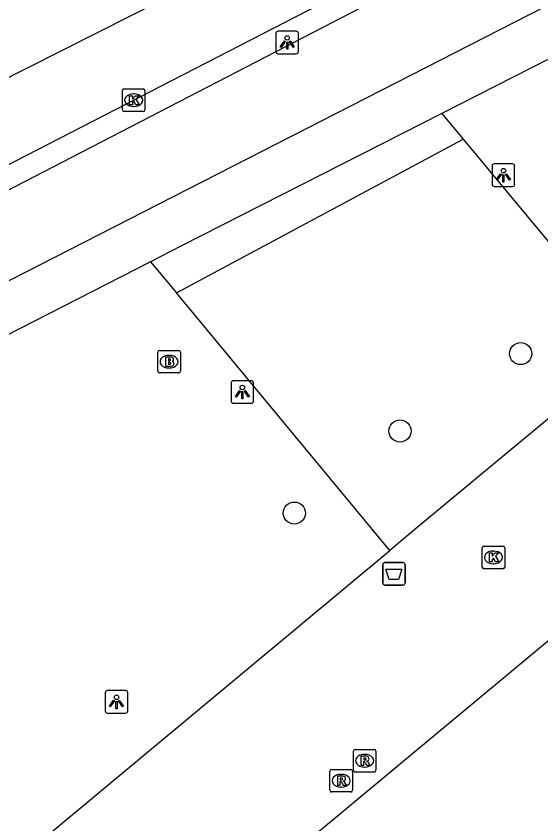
# Model space of a CAD drawing. Extents: x 159489 to 160304, y 383826 to 384530.
# Drawn here: x 159852.62 to 159875.87, y 384473.67 to 384509.44 of the extents above; entities that cross this region are included whole.
import ezdxf

# ---------------------------------------------------------------- set-up
doc = ezdxf.new("R2010")
doc.units = 0
for name, color, linetype in [('IMGEO_Afvalbak', 7, 'Continuous'), ('IMGEO_Boom', 7, 'Continuous'), ('IMGEO_Brandkraan', 7, 'Continuous'), ('IMGEO_Fietspad_gesloten', 7, 'Continuous'), ('IMGEO_Groenvoorziening', 7, 'Continuous'), ('IMGEO_Kolk', 7, 'Continuous'), ('IMGEO_Lichtpunt', 7, 'Continuous'), ('IMGEO_Pand', 7, 'Continuous'), ('IMGEO_Rijbaan_regionaal_gesloten', 7, 'Continuous'), ('IMGEO_Rioolput', 7, 'Continuous'), ('IMGEO_Voetpad_open', 7, 'Continuous')]:
    doc.layers.add(name, color=color, linetype=linetype)

msp = doc.modelspace()

# ---------------------------------------------------------------- linework, layer by layer
at = {"layer": 'IMGEO_Afvalbak'}
for p, q in [((159868.86, 384484.344), (159868.86, 384485.144)), ((159868.86, 384485.144), (159868.86, 384484.344)), ((159868.96, 384485.244), (159869.75, 384485.244)), ((159869.75, 384485.244), (159868.96, 384485.244)), ((159869.85, 384485.144), (159869.85, 384484.344)), ((159869.85, 384484.344), (159869.85, 384485.144)), ((159869.75, 384484.244), (159868.96, 384484.244)), ((159868.96, 384484.244), (159869.75, 384484.244))]:
    msp.add_line(p, q, dxfattribs=at)
msp.add_lwpolyline([(159869.003, 384484.958), (159869.707, 384484.958), (159869.558, 384484.488), (159869.152, 384484.488), (159869.003, 384484.958)], dxfattribs=at)
for centre, start, end in [((159868.96, 384485.144), 90, 180), ((159868.96, 384485.144), 90, 180), ((159869.75, 384485.144), 0, 90), ((159869.75, 384485.144), 360, 90), ((159868.96, 384484.344), 180, 270), ((159868.96, 384484.344), 180, 270), ((159869.75, 384484.344), 270, 0), ((159869.75, 384484.344), 270, 0)]:
    msp.add_arc(centre, 0.1, start, end, dxfattribs=at)
at = {"layer": 'IMGEO_Boom'}
for centre in [(159874.97, 384494.496), (159869.626, 384491.067), (159864.945, 384487.432)]:
    msp.add_circle(centre, 0.489, dxfattribs=at)
at = {"layer": 'IMGEO_Brandkraan'}
for p, q in [((159858.895, 384493.712), (159858.895, 384494.564)), ((159858.97, 384494.638), (159859.822, 384494.638)), ((159859.383, 384494.418), (159859.408, 384494.418)), ((159859.896, 384494.564), (159859.896, 384493.712)), ((159859.822, 384493.638), (159858.97, 384493.638)), ((159859.406, 384493.858), (159859.381, 384493.858))]:
    msp.add_line(p, q, dxfattribs=at)
for points in [[(159858.895, 384493.712), (159858.895, 384494.564)], [(159858.97, 384494.638), (159859.822, 384494.638)], [(159859.896, 384494.564), (159859.896, 384493.712)], [(159859.243, 384494.338), (159859.243, 384493.938), (159859.456, 384493.938)], [(159859.474, 384494.338), (159859.243, 384494.338)], [(159859.422, 384494.257), (159859.368, 384494.257), (159859.368, 384494.181)], [(159859.368, 384494.181), (159859.421, 384494.181)], [(159859.43, 384494.105), (159859.368, 384494.105), (159859.368, 384494.024)], [(159859.368, 384494.024), (159859.43, 384494.024)], [(159859.822, 384493.638), (159858.97, 384493.638)]]:
    msp.add_lwpolyline(points, dxfattribs=at)
for centre, radius, start, end in [((159858.972, 384494.562), 0.0765, 91.552, 178.448), ((159858.972, 384494.562), 0.0765, 91.552, 178.448), ((159859.82, 384494.562), 0.0765, 1.552, 88.448), ((159859.82, 384494.562), 0.0765, 1.552, 88.448), ((159859.423, 384494.219), 0.0379, 267.8285, 90.9355), ((159859.431, 384494.064), 0.0404, 269.8759, 90.5077), ((159859.478, 384494.193), 0.145, 59.4692, 91.5367), ((159859.503, 384494.24), 0.0922, 285.5137, 58.1501), ((159859.508, 384494.048), 0.105, 301.3115, 78.989), ((159858.972, 384493.714), 0.0765, 181.552, 268.448), ((159858.972, 384493.714), 0.0765, 181.552, 268.448), ((159859.462, 384494.189), 0.251, 268.6676, 293.5347), ((159859.82, 384493.714), 0.0765, 271.552, 358.448), ((159859.82, 384493.714), 0.0765, 271.552, 358.448)]:
    msp.add_arc(centre, radius, start, end, dxfattribs=at)
for centre, major_axis, ratio, start_param, end_param in [((159859.382, 384494.138), (-0.387, 0.002), 0.722429, 4.712389, 7.853982), ((159859.407, 384494.138), (-0.39, 0.002), 0.717154, 1.570796, 4.712389)]:
    msp.add_ellipse(centre, major_axis=major_axis, ratio=ratio, start_param=start_param, end_param=end_param, dxfattribs=at)
at = {"layer": 'IMGEO_Fietspad_gesloten'}
for points in [[(159831.369, 384490.881), (159835.446, 384493.155), (159847.848, 384499.459), (159883.75, 384518.031)], [(159885.856, 384514.882), (159835.911, 384489.354), (159834.146, 384488.336)]]:
    msp.add_lwpolyline(points, dxfattribs=at)
at = {"layer": 'IMGEO_Groenvoorziening'}
for points in [[(159871.478, 384505.126), (159872.428, 384503.983)], [(159858.573, 384498.562), (159859.719, 384497.18)]]:
    msp.add_lwpolyline(points, dxfattribs=at)
at = {"layer": 'IMGEO_Kolk'}
for p, q in [((159857.404, 384506.215), (159858.256, 384506.215)), ((159857.329, 384505.289), (159857.329, 384506.141)), ((159857.817, 384505.995), (159857.842, 384505.995)), ((159858.33, 384506.141), (159858.33, 384505.289)), ((159857.84, 384505.435), (159857.815, 384505.435)), ((159858.256, 384505.215), (159857.404, 384505.215)), ((159873.265, 384485.045), (159873.265, 384485.897)), ((159873.34, 384485.971), (159874.192, 384485.971)), ((159874.266, 384485.897), (159874.266, 384485.045)), ((159873.753, 384485.751), (159873.778, 384485.751)), ((159873.776, 384485.191), (159873.751, 384485.191)), ((159874.192, 384484.971), (159873.34, 384484.971))]:
    msp.add_line(p, q, dxfattribs=at)
for points in [[(159857.404, 384506.215), (159858.256, 384506.215)], [(159857.329, 384505.289), (159857.329, 384506.141)], [(159857.65, 384505.915), (159857.773, 384505.915), (159857.773, 384505.764), (159857.903, 384505.915), (159858.067, 384505.915), (159857.921, 384505.764), (159858.074, 384505.515), (159857.922, 384505.515), (159857.837, 384505.679), (159857.773, 384505.612), (159857.773, 384505.515), (159857.65, 384505.515), (159857.65, 384505.915)], [(159858.33, 384506.141), (159858.33, 384505.289)], [(159858.256, 384505.215), (159857.404, 384505.215)], [(159873.265, 384485.045), (159873.265, 384485.897)], [(159873.34, 384485.971), (159874.192, 384485.971)], [(159874.266, 384485.897), (159874.266, 384485.045)], [(159873.586, 384485.671), (159873.709, 384485.671), (159873.709, 384485.52), (159873.839, 384485.671), (159874.003, 384485.671), (159873.857, 384485.52), (159874.01, 384485.271), (159873.858, 384485.271), (159873.773, 384485.435), (159873.709, 384485.368), (159873.709, 384485.271), (159873.586, 384485.271), (159873.586, 384485.671)], [(159874.192, 384484.971), (159873.34, 384484.971)]]:
    msp.add_lwpolyline(points, dxfattribs=at)
for centre, start, end in [((159857.406, 384506.139), 91.552, 178.448), ((159857.406, 384506.139), 91.552, 178.448), ((159858.254, 384506.139), 1.552, 88.448), ((159858.254, 384506.139), 1.552, 88.448), ((159857.406, 384505.291), 181.552, 268.448), ((159857.406, 384505.291), 181.552, 268.448), ((159858.254, 384505.291), 271.552, 358.448), ((159858.254, 384505.291), 271.552, 358.448), ((159873.342, 384485.895), 91.552, 178.448), ((159873.342, 384485.895), 91.552, 178.448), ((159874.19, 384485.895), 1.552, 88.448), ((159874.19, 384485.895), 1.552, 88.448), ((159873.342, 384485.047), 181.552, 268.448), ((159873.342, 384485.047), 181.552, 268.448), ((159874.19, 384485.047), 271.552, 358.448), ((159874.19, 384485.047), 271.552, 358.448)]:
    msp.add_arc(centre, 0.0765, start, end, dxfattribs=at)
for centre, major_axis, ratio, start_param, end_param in [((159857.816, 384505.715), (-0.387, 0.002), 0.722429, 4.712389, 7.853982), ((159857.841, 384505.715), (-0.39, 0.002), 0.717154, 1.570796, 4.712389), ((159873.752, 384485.471), (-0.387, 0.002), 0.722429, 4.712389, 7.853982), ((159873.777, 384485.471), (-0.39, 0.002), 0.717154, 1.570796, 4.712389)]:
    msp.add_ellipse(centre, major_axis=major_axis, ratio=ratio, start_param=start_param, end_param=end_param, dxfattribs=at)
at = {"layer": 'IMGEO_Lichtpunt'}
for p, q in [((159864.13, 384508.675), (159864.13, 384507.868)), ((159864.13, 384508.675), (159864.13, 384507.868)), ((159865.032, 384508.77), (159864.224, 384508.77)), ((159865.032, 384508.77), (159864.224, 384508.77)), ((159865.126, 384507.868), (159865.126, 384508.675)), ((159865.126, 384507.868), (159865.126, 384508.675)), ((159864.224, 384507.774), (159865.032, 384507.774)), ((159864.224, 384507.774), (159865.032, 384507.774)), ((159873.709, 384502.798), (159873.709, 384501.991)), ((159873.709, 384502.798), (159873.709, 384501.991)), ((159874.611, 384502.893), (159873.803, 384502.893)), ((159874.611, 384502.893), (159873.803, 384502.893)), ((159874.705, 384501.991), (159874.705, 384502.798)), ((159874.705, 384501.991), (159874.705, 384502.798)), ((159873.803, 384501.897), (159874.611, 384501.897)), ((159873.803, 384501.897), (159874.611, 384501.897)), ((159863.047, 384493.294), (159862.239, 384493.294)), ((159863.047, 384493.294), (159862.239, 384493.294)), ((159862.145, 384493.199), (159862.145, 384492.392)), ((159862.145, 384493.199), (159862.145, 384492.392)), ((159863.141, 384492.392), (159863.141, 384493.199)), ((159863.141, 384492.392), (159863.141, 384493.199)), ((159862.239, 384492.298), (159863.047, 384492.298)), ((159862.239, 384492.298), (159863.047, 384492.298)), ((159856.568, 384479.48), (159856.568, 384478.673)), ((159856.568, 384479.48), (159856.568, 384478.673)), ((159857.47, 384479.575), (159856.662, 384479.575)), ((159857.47, 384479.575), (159856.662, 384479.575)), ((159857.564, 384478.673), (159857.564, 384479.48)), ((159857.564, 384478.673), (159857.564, 384479.48)), ((159856.662, 384478.579), (159857.47, 384478.579)), ((159856.662, 384478.579), (159857.47, 384478.579))]:
    msp.add_line(p, q, dxfattribs=at)
for points in [[(159864.504, 384508.339), (159864.543, 384508.311), (159864.355, 384508.049), (159864.317, 384508.076), (159864.504, 384508.339)], [(159864.606, 384508.291), (159864.653, 384508.291), (159864.653, 384507.969), (159864.606, 384507.969), (159864.606, 384508.291)], [(159864.716, 384508.311), (159864.754, 384508.338), (159864.941, 384508.076), (159864.902, 384508.048), (159864.716, 384508.311)], [(159874.083, 384502.462), (159874.122, 384502.434), (159873.934, 384502.172), (159873.896, 384502.199), (159874.083, 384502.462)], [(159874.185, 384502.414), (159874.232, 384502.414), (159874.232, 384502.092), (159874.185, 384502.092), (159874.185, 384502.414)], [(159874.295, 384502.434), (159874.333, 384502.461), (159874.52, 384502.199), (159874.481, 384502.171), (159874.295, 384502.434)], [(159862.519, 384492.863), (159862.558, 384492.835), (159862.37, 384492.573), (159862.332, 384492.6), (159862.519, 384492.863)], [(159862.621, 384492.815), (159862.668, 384492.815), (159862.668, 384492.493), (159862.621, 384492.493), (159862.621, 384492.815)], [(159862.731, 384492.835), (159862.769, 384492.862), (159862.956, 384492.6), (159862.917, 384492.572), (159862.731, 384492.835)], [(159856.942, 384479.144), (159856.981, 384479.116), (159856.793, 384478.854), (159856.755, 384478.881), (159856.942, 384479.144)], [(159857.044, 384479.096), (159857.091, 384479.096), (159857.091, 384478.774), (159857.044, 384478.774), (159857.044, 384479.096)], [(159857.154, 384479.116), (159857.192, 384479.143), (159857.379, 384478.881), (159857.34, 384478.853), (159857.154, 384479.116)]]:
    msp.add_lwpolyline(points, dxfattribs=at)
for centre in [(159864.629, 384508.473), (159874.208, 384502.596), (159862.644, 384492.997), (159857.067, 384479.278)]:
    msp.add_circle(centre, 0.0994, dxfattribs=at)
for centre, start, end in [((159864.224, 384508.675), 90, 180), ((159864.224, 384508.675), 90, 180), ((159865.032, 384508.675), 0, 90), ((159865.032, 384508.675), 0, 90), ((159864.224, 384507.868), 180, 270), ((159864.224, 384507.868), 180, 270), ((159865.032, 384507.868), 270, 0), ((159865.032, 384507.868), 270, 360), ((159873.803, 384502.798), 90, 180), ((159873.803, 384502.798), 90, 180), ((159874.611, 384502.798), 0, 90), ((159874.611, 384502.798), 0, 90), ((159873.803, 384501.991), 180, 270), ((159873.803, 384501.991), 180, 270), ((159874.611, 384501.991), 270, 0), ((159874.611, 384501.991), 270, 360), ((159862.239, 384493.199), 90, 180), ((159862.239, 384493.199), 90, 180), ((159863.047, 384493.199), 0, 90), ((159863.047, 384493.199), 0, 90), ((159862.239, 384492.392), 180, 270), ((159862.239, 384492.392), 180, 270), ((159863.047, 384492.392), 270, 0), ((159863.047, 384492.392), 270, 360), ((159856.662, 384479.48), 90, 180), ((159856.662, 384479.48), 90, 180), ((159857.47, 384479.48), 0, 90), ((159857.47, 384479.48), 0, 90), ((159856.662, 384478.673), 180, 270), ((159856.662, 384478.673), 180, 270), ((159857.47, 384478.673), 270, 0), ((159857.47, 384478.673), 270, 360)]:
    msp.add_arc(centre, 0.0946, start, end, dxfattribs=at)
at = {"layer": 'IMGEO_Pand'}
msp.add_lwpolyline([(159858.448, 384467.027), (159882.271, 384486.838), (159881.63, 384487.609), (159881.79, 384487.739), (159882.423, 384486.965), (159884.28, 384488.509), (159883.64, 384489.28), (159883.79, 384489.409), (159884.433, 384488.636), (159889.857, 384493.188), (159889.969, 384493.052)], dxfattribs=at)
at = {"layer": 'IMGEO_Rijbaan_regionaal_gesloten'}
for points in [[(159887.91, 384524.507), (159885.752, 384523.792), (159876.254, 384518.874), (159865.482, 384513.394), (159854.663, 384507.923), (159844.033, 384502.566), (159832.691, 384496.791), (159815.776, 384488.308), (159806.48, 384483.586), (159805.965, 384482.944)], [(159829.645, 384490.992), (159830.442, 384491.479), (159833.126, 384493.01), (159875.005, 384514.571)]]:
    msp.add_lwpolyline(points, dxfattribs=at)
at = {"layer": 'IMGEO_Rioolput'}
for p, q in [((159867.559, 384476.044), (159867.559, 384476.896)), ((159867.634, 384476.97), (159868.486, 384476.97)), ((159868.56, 384476.896), (159868.56, 384476.044)), ((159868.047, 384476.75), (159868.072, 384476.75)), ((159868.07, 384476.19), (159868.045, 384476.19)), ((159866.519, 384475.159), (159866.519, 384476.011)), ((159866.594, 384476.085), (159867.446, 384476.085)), ((159867.007, 384475.865), (159867.032, 384475.865)), ((159867.52, 384476.011), (159867.52, 384475.159)), ((159868.486, 384475.97), (159867.634, 384475.97)), ((159867.446, 384475.085), (159866.594, 384475.085)), ((159867.03, 384475.305), (159867.005, 384475.305))]:
    msp.add_line(p, q, dxfattribs=at)
for points in [[(159867.559, 384476.044), (159867.559, 384476.896)], [(159867.634, 384476.97), (159868.486, 384476.97)], [(159868.56, 384476.896), (159868.56, 384476.044)], [(159868.148, 384476.668), (159867.896, 384476.67), (159867.896, 384476.27)], [(159868.074, 384476.589), (159868.02, 384476.589), (159868.02, 384476.508)], [(159868.02, 384476.508), (159868.072, 384476.508)], [(159867.896, 384476.27), (159868.02, 384476.27), (159868.02, 384476.432), (159868.031, 384476.432)], [(159868.078, 384476.403), (159868.149, 384476.27), (159868.289, 384476.27), (159868.224, 384476.396)], [(159866.519, 384475.159), (159866.519, 384476.011)], [(159866.594, 384476.085), (159867.446, 384476.085)], [(159867.108, 384475.783), (159866.856, 384475.785), (159866.856, 384475.385)], [(159867.52, 384476.011), (159867.52, 384475.159)], [(159868.486, 384475.97), (159867.634, 384475.97)], [(159866.856, 384475.385), (159866.98, 384475.385), (159866.98, 384475.547), (159866.991, 384475.547)], [(159867.034, 384475.704), (159866.98, 384475.704), (159866.98, 384475.623)], [(159866.98, 384475.623), (159867.032, 384475.623)], [(159867.038, 384475.518), (159867.109, 384475.385), (159867.249, 384475.385), (159867.184, 384475.511)], [(159867.446, 384475.085), (159866.594, 384475.085)]]:
    msp.add_lwpolyline(points, dxfattribs=at)
for centre, radius, start, end in [((159867.636, 384476.894), 0.0765, 91.552, 178.448), ((159867.636, 384476.894), 0.0765, 91.552, 178.448), ((159868.484, 384476.894), 0.0765, 1.552, 88.448), ((159868.484, 384476.894), 0.0765, 1.552, 88.448), ((159868.056, 384476.697), 0.19, 274.7715, 282.9687), ((159868.08, 384476.493), 0.0964, 77.0061, 93.1865), ((159868.094, 384476.55), 0.0378, 276.6634, 79.6772), ((159868.147, 384476.558), 0.109, 350.3612, 89.416), ((159868.145, 384476.558), 0.112, 277.5842, 350.9817), ((159868.03, 384476.379), 0.0533, 26.0293, 88.6989), ((159868.129, 384476.343), 0.108, 29.5134, 73.7905), ((159866.596, 384476.009), 0.0765, 91.552, 178.448), ((159866.596, 384476.009), 0.0765, 91.552, 178.448), ((159867.107, 384475.673), 0.109, 350.3612, 89.416), ((159867.444, 384476.009), 0.0765, 1.552, 88.448), ((159867.444, 384476.009), 0.0765, 1.552, 88.448), ((159867.636, 384476.046), 0.0765, 181.552, 268.448), ((159867.636, 384476.046), 0.0765, 181.552, 268.448), ((159868.484, 384476.046), 0.0765, 271.552, 358.448), ((159868.484, 384476.046), 0.0765, 271.552, 358.448), ((159866.99, 384475.494), 0.0533, 26.0293, 88.6989), ((159867.016, 384475.812), 0.19, 274.7715, 282.9687), ((159867.04, 384475.608), 0.0964, 77.0061, 93.1865), ((159867.054, 384475.665), 0.0378, 276.6634, 79.6772), ((159867.105, 384475.673), 0.112, 277.5842, 350.9817), ((159867.089, 384475.458), 0.108, 29.5134, 73.7905), ((159866.596, 384475.161), 0.0765, 181.552, 268.448), ((159866.596, 384475.161), 0.0765, 181.552, 268.448), ((159867.444, 384475.161), 0.0765, 271.552, 358.448), ((159867.444, 384475.161), 0.0765, 271.552, 358.448)]:
    msp.add_arc(centre, radius, start, end, dxfattribs=at)
for centre, major_axis, ratio, start_param, end_param in [((159868.046, 384476.47), (-0.387, 0.002), 0.722429, 4.712389, 7.853982), ((159868.071, 384476.47), (-0.39, 0.002), 0.717154, 1.570796, 4.712389), ((159867.006, 384475.585), (-0.387, 0.002), 0.722429, 4.712389, 7.853982), ((159867.031, 384475.585), (-0.39, 0.002), 0.717154, 1.570796, 4.712389)]:
    msp.add_ellipse(centre, major_axis=major_axis, ratio=ratio, start_param=start_param, end_param=end_param, dxfattribs=at)
at = {"layer": 'IMGEO_Voetpad_open'}
for points in [[(159885.744, 384512.399), (159871.478, 384505.126)], [(159871.478, 384505.126), (159859.946, 384499.264), (159858.573, 384498.562)], [(159859.719, 384497.18), (159872.428, 384503.983)], [(159872.428, 384503.983), (159880.06, 384494.803)], [(159858.573, 384498.562), (159844.321, 384491.278), (159836.979, 384487.525), (159836.761, 384487.414), (159835.868, 384486.878)], [(159869.174, 384485.784), (159859.719, 384497.18)], [(159880.06, 384494.803), (159870.304, 384486.724), (159869.174, 384485.784)], [(159839.517, 384461.108), (159869.174, 384485.784)]]:
    msp.add_lwpolyline(points, dxfattribs=at)

doc.saveas('drawing.dxf')
